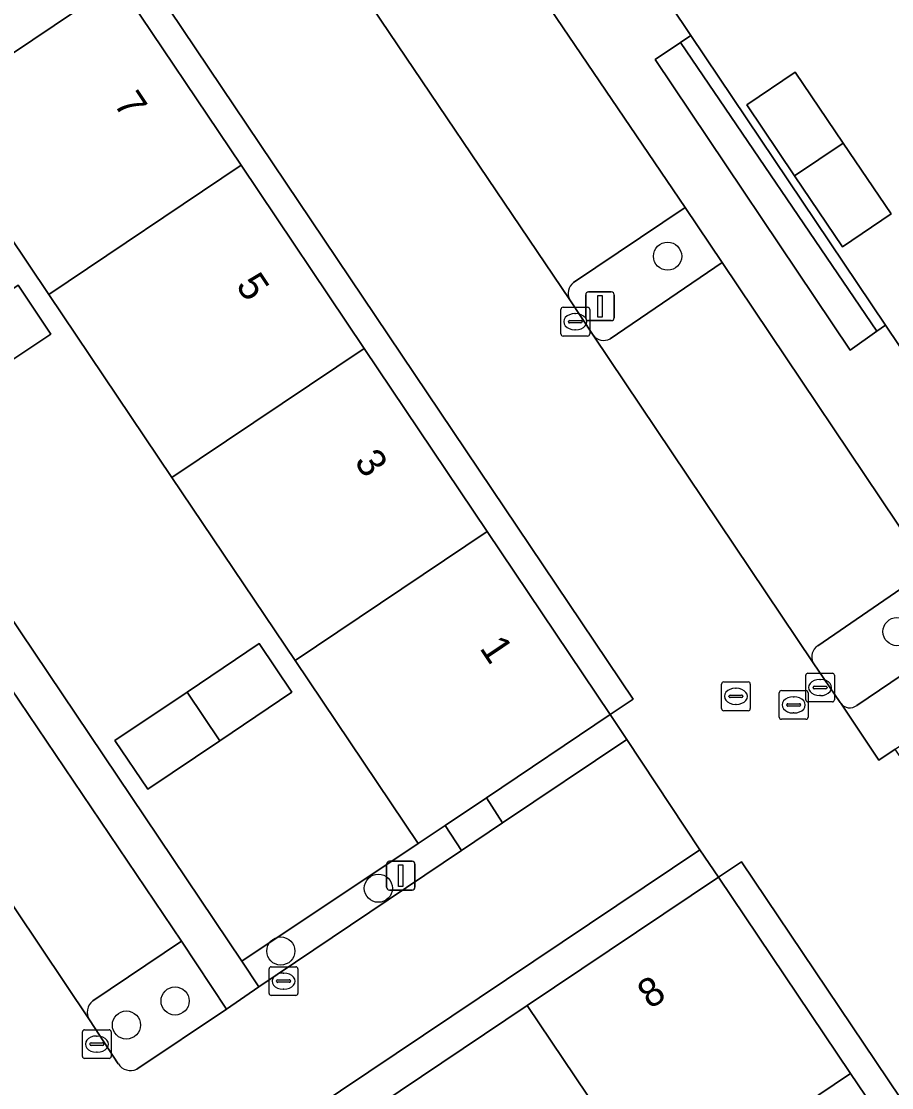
# Model space of a CAD drawing. Extents: x 158793 to 159888, y 384317 to 385256.
# Drawn here: x 159193.03 to 159223.29, y 384648.04 to 384685.12 of the extents above; entities that cross this region are included whole.
import ezdxf

# ---------------------------------------------------------------- set-up
doc = ezdxf.new("R2010")
doc.units = 0
for name, color, linetype in [('IMGEO_Boom', 7, 'Continuous'), ('IMGEO_Erf', 7, 'Continuous'), ('IMGEO_Groenvoorziening', 7, 'Continuous'), ('IMGEO_Kolk', 7, 'Continuous'), ('IMGEO_Lichtmast', 7, 'Continuous'), ('IMGEO_Pand', 7, 'Continuous'), ('IMGEO_Pand_nummerreeks', 7, 'Continuous'), ('IMGEO_Parkeervlak_open', 7, 'Continuous'), ('IMGEO_Rijbaan_lokaal_open', 7, 'Continuous'), ('IMGEO_Rioolput', 7, 'Continuous'), ('IMGEO_Voetpad_open', 7, 'Continuous')]:
    doc.layers.add(name, color=color, linetype=linetype)

msp = doc.modelspace()

# ---------------------------------------------------------------- linework, layer by layer
at = {"layer": 'IMGEO_Boom'}
for centre in [(159215.498, 384676.952), (159223.472, 384663.899), (159205.443, 384654.977), (159202.052, 384652.793), (159198.377, 384651.056), (159196.685, 384650.221)]:
    msp.add_circle(centre, 0.489, dxfattribs=at)
at = {"layer": 'IMGEO_Erf'}
msp.add_lwpolyline([(159206.677, 384706.627), (159208.403, 384704.135), (159205.089, 384701.841), (159204.867, 384701.674), (159206.536, 384699.187), (159207.999, 384697.008), (159214.865, 384686.781), (159216.307, 384684.632), (159223.073, 384674.553), (159224.542, 384672.365)], dxfattribs=at)
for points in [[(159193.99, 384675.621), (159189.711, 384681.984), (159196.396, 384686.477), (159192.579, 384692.111), (159185.929, 384687.638), (159179.282, 384683.167), (159172.635, 384678.697), (159166.005, 384674.237), (159170.09, 384668.243), (159183.846, 384677.493), (159200.696, 384652.438), (159206.826, 384656.531), (159202.548, 384662.893), (159198.269, 384669.257)], [(159221.6, 384680.886), (159223.268, 384678.423), (159221.578, 384677.282), (159219.915, 384679.745), (159218.247, 384682.214), (159219.931, 384683.349)], [(159189.03, 384670.898), (159187.893, 384672.591), (159190.41, 384674.267), (159192.927, 384675.943), (159194.058, 384674.245), (159191.541, 384672.569)], [(159198.792, 384661.798), (159201.303, 384663.485), (159202.441, 384661.791), (159199.93, 384660.104), (159197.43, 384658.425), (159196.281, 384660.111)], [(159223.263, 384632.042), (159218.972, 384638.393), (159225.667, 384642.9), (159221.858, 384648.53), (159215.217, 384644.062), (159208.576, 384639.594), (159201.934, 384635.126), (159195.293, 384630.658), (159199.409, 384624.591), (159213.158, 384633.835), (159229.995, 384608.782), (159236.106, 384612.936), (159231.832, 384619.31), (159227.558, 384625.683), (159227.452, 384625.841)]]:
    msp.add_lwpolyline(points, close=True, dxfattribs=at)
at = {"layer": 'IMGEO_Groenvoorziening'}
for points in [[(159216.307, 384684.632), (159215.943, 384684.387), (159222.777, 384674.342), (159223.073, 384674.553)], [(159215.943, 384684.387), (159215.064, 384683.793), (159221.849, 384673.683), (159222.777, 384674.342)], [(159214.075, 384660.15), (159213.504, 384661.015), (159209.198, 384658.124), (159209.761, 384657.247)], [(159208.33, 384656.284), (159207.764, 384657.161), (159206.826, 384656.531), (159200.696, 384652.438), (159201.294, 384651.549)]]:
    msp.add_lwpolyline(points, close=True, dxfattribs=at)
for points in [[(159217.389, 384676.739), (159216.104, 384678.641), (159212.231, 384676.034)], [(159213.497, 384674.084), (159217.389, 384676.739)], [(159212.099, 384675.434), (159212.912, 384674.206)], [(159224.563, 384666.045), (159220.723, 384663.409)], [(159222.071, 384661.335), (159225.982, 384663.968), (159224.563, 384666.045)], [(159220.56, 384662.818), (159221.497, 384661.435), (159221.515, 384661.409)], [(159198.595, 384653.134), (159195.518, 384651.058)], [(159197.042, 384648.683), (159200.165, 384650.771), (159198.595, 384653.134)], [(159195.402, 384650.396), (159196.404, 384648.87)]]:
    msp.add_lwpolyline(points, dxfattribs=at)
for centre, radius, start, end in [((159212.492, 384675.662), 0.454, 125.038, 210.1471), ((159213.271, 384674.464), 0.442, 215.6837, 300.7563), ((159220.96, 384663.026), 0.451, 121.7115, 207.4504), ((159221.828, 384661.638), 0.388, 216.1386, 308.6991), ((159195.82, 384650.664), 0.496, 127.4333, 212.689), ((159196.831, 384649.144), 0.507, 212.7041, 294.6238)]:
    msp.add_arc(centre, radius, start, end, dxfattribs=at)
at = {"layer": 'IMGEO_Kolk'}
for p, q in [((159211.864, 384675.175), (159212.716, 384675.175)), ((159211.789, 384674.249), (159211.789, 384675.101)), ((159212.277, 384674.955), (159212.302, 384674.955)), ((159212.79, 384675.101), (159212.79, 384674.249)), ((159212.048, 384674.669), (159212.048, 384674.681)), ((159212.486, 384674.632), (159212.088, 384674.632)), ((159212.091, 384674.718), (159212.489, 384674.718)), ((159212.532, 384674.681), (159212.532, 384674.669)), ((159212.716, 384674.175), (159211.864, 384674.175)), ((159212.3, 384674.395), (159212.275, 384674.395)), ((159220.298, 384661.528), (159220.298, 384662.38)), ((159220.373, 384662.454), (159221.225, 384662.454)), ((159220.786, 384662.234), (159220.811, 384662.234)), ((159221.299, 384662.38), (159221.299, 384661.528)), ((159220.557, 384661.948), (159220.557, 384661.96)), ((159220.995, 384661.911), (159220.597, 384661.911)), ((159220.6, 384661.997), (159220.998, 384661.997)), ((159221.041, 384661.96), (159221.041, 384661.948)), ((159221.225, 384661.454), (159220.373, 384661.454)), ((159220.809, 384661.674), (159220.784, 384661.674)), ((159201.646, 384651.322), (159201.646, 384652.174)), ((159201.721, 384652.248), (159202.573, 384652.248)), ((159202.647, 384652.174), (159202.647, 384651.322)), ((159202.134, 384652.028), (159202.159, 384652.028)), ((159201.905, 384651.742), (159201.905, 384651.754)), ((159202.343, 384651.705), (159201.945, 384651.705)), ((159201.948, 384651.791), (159202.346, 384651.791)), ((159202.157, 384651.468), (159202.132, 384651.468)), ((159202.389, 384651.754), (159202.389, 384651.742)), ((159202.573, 384651.248), (159201.721, 384651.248)), ((159195.157, 384649.131), (159195.157, 384649.983)), ((159195.232, 384650.057), (159196.084, 384650.057)), ((159196.158, 384649.983), (159196.158, 384649.131)), ((159195.459, 384649.6), (159195.857, 384649.6)), ((159195.645, 384649.837), (159195.67, 384649.837)), ((159195.416, 384649.551), (159195.416, 384649.563)), ((159195.854, 384649.514), (159195.456, 384649.514)), ((159195.668, 384649.277), (159195.643, 384649.277)), ((159195.9, 384649.563), (159195.9, 384649.551)), ((159196.084, 384649.057), (159195.232, 384649.057))]:
    msp.add_line(p, q, dxfattribs=at)
for points in [[(159211.864, 384675.175), (159212.716, 384675.175)], [(159211.789, 384674.249), (159211.789, 384675.101)], [(159212.79, 384675.101), (159212.79, 384674.249)], [(159212.716, 384674.175), (159211.864, 384674.175)], [(159220.298, 384661.528), (159220.298, 384662.38)], [(159220.373, 384662.454), (159221.225, 384662.454)], [(159221.299, 384662.38), (159221.299, 384661.528)], [(159221.225, 384661.454), (159220.373, 384661.454)], [(159201.646, 384651.322), (159201.646, 384652.174)], [(159201.721, 384652.248), (159202.573, 384652.248)], [(159202.647, 384652.174), (159202.647, 384651.322)], [(159202.573, 384651.248), (159201.721, 384651.248)], [(159195.157, 384649.131), (159195.157, 384649.983)], [(159195.232, 384650.057), (159196.084, 384650.057)], [(159196.158, 384649.983), (159196.158, 384649.131)], [(159196.084, 384649.057), (159195.232, 384649.057)]]:
    msp.add_lwpolyline(points, dxfattribs=at)
for centre, radius, start, end in [((159211.866, 384675.099), 0.0765, 91.552, 178.448), ((159211.866, 384675.099), 0.0765, 91.552, 178.448), ((159212.714, 384675.099), 0.0765, 1.552, 88.448), ((159212.714, 384675.099), 0.0765, 1.552, 88.448), ((159212.088, 384674.678), 0.0403, 85.8775, 175.7526), ((159212.085, 384674.668), 0.0366, 178.938, 274.7102), ((159212.489, 384674.675), 0.043, 264.8664, 352.4533), ((159212.493, 384674.68), 0.0386, 1.7309, 96.639), ((159211.866, 384674.251), 0.0765, 181.552, 268.448), ((159211.866, 384674.251), 0.0765, 181.552, 268.448), ((159212.714, 384674.251), 0.0765, 271.552, 358.448), ((159212.714, 384674.251), 0.0765, 271.552, 358.448), ((159220.375, 384662.378), 0.0765, 91.552, 178.448), ((159220.375, 384662.378), 0.0765, 91.552, 178.448), ((159221.223, 384662.378), 0.0765, 1.552, 88.448), ((159221.223, 384662.378), 0.0765, 1.552, 88.448), ((159220.597, 384661.957), 0.0403, 85.8775, 175.7526), ((159220.594, 384661.947), 0.0366, 178.938, 274.7102), ((159220.998, 384661.954), 0.043, 264.8664, 352.4533), ((159221.002, 384661.959), 0.0386, 1.7309, 96.639), ((159220.375, 384661.53), 0.0765, 181.552, 268.448), ((159220.375, 384661.53), 0.0765, 181.552, 268.448), ((159221.223, 384661.53), 0.0765, 271.552, 358.448), ((159221.223, 384661.53), 0.0765, 271.552, 358.448), ((159201.723, 384652.172), 0.0765, 91.552, 178.448), ((159201.723, 384652.172), 0.0765, 91.552, 178.448), ((159202.571, 384652.172), 0.0765, 1.552, 88.448), ((159202.571, 384652.172), 0.0765, 1.552, 88.448), ((159201.945, 384651.751), 0.0403, 85.8775, 175.7526), ((159201.942, 384651.741), 0.0366, 178.938, 274.7102), ((159202.346, 384651.748), 0.043, 264.8664, 352.4533), ((159202.35, 384651.753), 0.0386, 1.7309, 96.639), ((159201.723, 384651.324), 0.0765, 181.552, 268.448), ((159201.723, 384651.324), 0.0765, 181.552, 268.448), ((159202.571, 384651.324), 0.0765, 271.552, 358.448), ((159202.571, 384651.324), 0.0765, 271.552, 358.448), ((159195.234, 384649.981), 0.0765, 91.552, 178.448), ((159195.234, 384649.981), 0.0765, 91.552, 178.448), ((159196.082, 384649.981), 0.0765, 1.552, 88.448), ((159196.082, 384649.981), 0.0765, 1.552, 88.448), ((159195.456, 384649.56), 0.0403, 85.8775, 175.7526), ((159195.861, 384649.562), 0.0386, 1.7309, 96.639), ((159195.453, 384649.55), 0.0366, 178.938, 274.7102), ((159195.857, 384649.557), 0.043, 264.8664, 352.4533), ((159195.234, 384649.133), 0.0765, 181.552, 268.448), ((159195.234, 384649.133), 0.0765, 181.552, 268.448), ((159196.082, 384649.133), 0.0765, 271.552, 358.448), ((159196.082, 384649.133), 0.0765, 271.552, 358.448)]:
    msp.add_arc(centre, radius, start, end, dxfattribs=at)
for centre, major_axis, ratio, start_param, end_param in [((159212.276, 384674.675), (-0.387, 0.002), 0.722429, 4.712389, 7.853982), ((159212.301, 384674.675), (-0.39, 0.002), 0.717154, 1.570796, 4.712389), ((159220.785, 384661.954), (-0.387, 0.002), 0.722429, 4.712389, 7.853982), ((159220.81, 384661.954), (-0.39, 0.002), 0.717154, 1.570796, 4.712389), ((159202.133, 384651.748), (-0.387, 0.002), 0.722429, 4.712389, 7.853982), ((159202.158, 384651.748), (-0.39, 0.002), 0.717154, 1.570796, 4.712389), ((159195.644, 384649.557), (-0.387, 0.002), 0.722429, 4.712389, 7.853982), ((159195.669, 384649.557), (-0.39, 0.002), 0.717154, 1.570796, 4.712389)]:
    msp.add_ellipse(centre, major_axis=major_axis, ratio=ratio, start_param=start_param, end_param=end_param, dxfattribs=at)
at = {"layer": 'IMGEO_Lichtmast'}
for p, q in [((159212.651, 384674.813), (159212.651, 384675.613)), ((159212.651, 384675.613), (159212.651, 384674.813)), ((159212.751, 384675.713), (159213.541, 384675.713)), ((159213.541, 384675.713), (159212.751, 384675.713)), ((159213.641, 384675.613), (159213.641, 384674.813)), ((159213.641, 384674.813), (159213.641, 384675.613)), ((159213.541, 384674.713), (159212.751, 384674.713)), ((159212.751, 384674.713), (159213.541, 384674.713)), ((159205.826, 384655.913), (159206.616, 384655.913)), ((159206.616, 384655.913), (159205.826, 384655.913)), ((159205.726, 384655.013), (159205.726, 384655.813)), ((159205.726, 384655.813), (159205.726, 384655.013)), ((159206.716, 384655.813), (159206.716, 384655.013)), ((159206.716, 384655.013), (159206.716, 384655.813)), ((159206.616, 384654.913), (159205.826, 384654.913)), ((159205.826, 384654.913), (159206.616, 384654.913))]:
    msp.add_line(p, q, dxfattribs=at)
for points in [[(159213.071, 384675.588), (159213.221, 384675.588), (159213.221, 384674.838), (159213.071, 384674.838), (159213.071, 384675.588)], [(159206.146, 384655.788), (159206.296, 384655.788), (159206.296, 384655.038), (159206.146, 384655.038), (159206.146, 384655.788)]]:
    msp.add_lwpolyline(points, dxfattribs=at)
for centre, start, end in [((159212.751, 384675.613), 90, 180), ((159212.751, 384675.613), 90, 180), ((159213.541, 384675.613), 0, 90), ((159213.541, 384675.613), 360, 90), ((159212.751, 384674.813), 180, 270), ((159212.751, 384674.813), 180, 270), ((159213.541, 384674.813), 270, 0), ((159213.541, 384674.813), 270, 0), ((159205.826, 384655.813), 90, 180), ((159205.826, 384655.813), 90, 180), ((159206.616, 384655.813), 0, 90), ((159206.616, 384655.813), 360, 90), ((159205.826, 384655.013), 180, 270), ((159205.826, 384655.013), 180, 270), ((159206.616, 384655.013), 270, 0), ((159206.616, 384655.013), 270, 0)]:
    msp.add_arc(centre, 0.1, start, end, dxfattribs=at)
at = {"layer": 'IMGEO_Pand'}
for points in [[(159196.396, 384686.477), (159189.711, 384681.984), (159193.99, 384675.621), (159200.673, 384680.112)], [(159219.931, 384683.349), (159218.247, 384682.214), (159219.915, 384679.745), (159221.6, 384680.886)], [(159221.6, 384680.886), (159219.915, 384679.745), (159221.578, 384677.282), (159223.268, 384678.423)], [(159200.673, 384680.112), (159193.99, 384675.621), (159198.269, 384669.257), (159204.95, 384673.746)], [(159192.927, 384675.943), (159190.41, 384674.267), (159191.541, 384672.569), (159194.058, 384674.245)], [(159204.95, 384673.746), (159198.269, 384669.257), (159202.548, 384662.893), (159209.227, 384667.381)], [(159209.227, 384667.381), (159202.548, 384662.893), (159206.826, 384656.531), (159207.764, 384657.161), (159209.198, 384658.124), (159213.504, 384661.015)], [(159202.441, 384661.791), (159201.303, 384663.485), (159198.792, 384661.798), (159199.93, 384660.104)], [(159199.93, 384660.104), (159198.792, 384661.798), (159196.281, 384660.111), (159197.43, 384658.425)], [(159217.267, 384655.359), (159210.62, 384650.895), (159215.217, 384644.062), (159221.858, 384648.53)], [(159210.62, 384650.895), (159203.975, 384646.432), (159208.576, 384639.594), (159215.217, 384644.062)]]:
    msp.add_lwpolyline(points, close=True, dxfattribs=at)
at = {"layer": 'IMGEO_Parkeervlak_open'}
for points in [[(159212.231, 384676.034), (159216.104, 384678.641), (159208.88, 384689.312)], [(159204.397, 384686.85), (159212.099, 384675.434)], [(159217.389, 384676.739), (159213.497, 384674.084)], [(159220.723, 384663.409), (159224.563, 384666.045), (159217.389, 384676.739)], [(159212.912, 384674.206), (159220.56, 384662.818)], [(159195.518, 384651.058), (159198.595, 384653.134), (159191.394, 384663.8)], [(159187.731, 384661.843), (159195.402, 384650.396)]]:
    msp.add_lwpolyline(points, dxfattribs=at)
for centre, radius, start, end in [((159212.492, 384675.662), 0.454, 125.038, 210.1471), ((159213.271, 384674.464), 0.442, 215.6837, 300.7563), ((159220.96, 384663.026), 0.451, 121.7115, 207.4504), ((159195.82, 384650.664), 0.496, 127.4333, 212.689)]:
    msp.add_arc(centre, radius, start, end, dxfattribs=at)
at = {"layer": 'IMGEO_Rijbaan_lokaal_open'}
for points in [[(159212.099, 384675.434), (159204.397, 384686.85), (159203.61, 384688.038), (159195.921, 384699.453), (159195.02, 384700.822)], [(159188.783, 384699.493), (159214.301, 384661.55), (159213.504, 384661.015), (159214.075, 384660.15), (159216.618, 384656.317), (159217.267, 384655.359), (159218.072, 384655.9), (159243.588, 384617.955)], [(159231.807, 384647.301), (159227.961, 384653.066), (159223.405, 384659.813), (159222.843, 384659.434), (159221.515, 384661.409), (159221.497, 384661.435), (159220.56, 384662.818), (159212.912, 384674.206), (159212.099, 384675.434)], [(159195.402, 384650.396), (159187.731, 384661.843), (159187.169, 384662.733), (159180.879, 384672.059), (159180.277, 384672.944)], [(159176.084, 384629.066), (159188.769, 384637.646), (159216.618, 384656.317), (159214.075, 384660.15), (159209.761, 384657.247), (159208.33, 384656.284), (159201.294, 384651.549), (159200.165, 384650.771), (159197.042, 384648.683)], [(159196.404, 384648.87), (159195.402, 384650.396)]]:
    msp.add_lwpolyline(points, dxfattribs=at)
msp.add_arc((159196.831, 384649.144), 0.507, 212.7041, 294.6238, dxfattribs=at)
at = {"layer": 'IMGEO_Rioolput'}
for p, q in [((159217.372, 384661.223), (159217.372, 384662.075)), ((159217.447, 384662.149), (159218.299, 384662.149)), ((159217.86, 384661.929), (159217.885, 384661.929)), ((159218.373, 384662.075), (159218.373, 384661.223)), ((159219.454, 384661.85), (159220.306, 384661.85)), ((159217.631, 384661.643), (159217.631, 384661.655)), ((159218.069, 384661.606), (159217.671, 384661.606)), ((159217.674, 384661.692), (159218.072, 384661.692)), ((159218.115, 384661.655), (159218.115, 384661.643)), ((159219.379, 384660.924), (159219.379, 384661.776)), ((159219.867, 384661.63), (159219.892, 384661.63)), ((159220.38, 384661.776), (159220.38, 384660.924)), ((159218.299, 384661.149), (159217.447, 384661.149)), ((159217.883, 384661.369), (159217.858, 384661.369)), ((159219.638, 384661.344), (159219.638, 384661.356)), ((159220.076, 384661.307), (159219.678, 384661.307)), ((159219.681, 384661.393), (159220.079, 384661.393)), ((159219.89, 384661.07), (159219.865, 384661.07)), ((159220.122, 384661.356), (159220.122, 384661.344)), ((159220.306, 384660.85), (159219.454, 384660.85))]:
    msp.add_line(p, q, dxfattribs=at)
for points in [[(159217.372, 384661.223), (159217.372, 384662.075)], [(159217.447, 384662.149), (159218.299, 384662.149)], [(159218.373, 384662.075), (159218.373, 384661.223)], [(159219.454, 384661.85), (159220.306, 384661.85)], [(159219.379, 384660.924), (159219.379, 384661.776)], [(159220.38, 384661.776), (159220.38, 384660.924)], [(159218.299, 384661.149), (159217.447, 384661.149)], [(159220.306, 384660.85), (159219.454, 384660.85)]]:
    msp.add_lwpolyline(points, dxfattribs=at)
for centre, radius, start, end in [((159217.449, 384662.073), 0.0765, 91.552, 178.448), ((159217.449, 384662.073), 0.0765, 91.552, 178.448), ((159218.297, 384662.073), 0.0765, 1.552, 88.448), ((159218.297, 384662.073), 0.0765, 1.552, 88.448), ((159219.456, 384661.774), 0.0765, 91.552, 178.448), ((159219.456, 384661.774), 0.0765, 91.552, 178.448), ((159220.304, 384661.774), 0.0765, 1.552, 88.448), ((159220.304, 384661.774), 0.0765, 1.552, 88.448), ((159217.671, 384661.652), 0.0403, 85.8775, 175.7526), ((159217.668, 384661.642), 0.0366, 178.938, 274.7102), ((159218.072, 384661.649), 0.043, 264.8664, 352.4533), ((159218.076, 384661.654), 0.0386, 1.7309, 96.639), ((159217.449, 384661.225), 0.0765, 181.552, 268.448), ((159217.449, 384661.225), 0.0765, 181.552, 268.448), ((159218.297, 384661.225), 0.0765, 271.552, 358.448), ((159218.297, 384661.225), 0.0765, 271.552, 358.448), ((159219.678, 384661.353), 0.0403, 85.8775, 175.7526), ((159219.675, 384661.343), 0.0366, 178.938, 274.7102), ((159220.079, 384661.35), 0.043, 264.8664, 352.4533), ((159220.083, 384661.355), 0.0386, 1.7309, 96.639), ((159219.456, 384660.926), 0.0765, 181.552, 268.448), ((159219.456, 384660.926), 0.0765, 181.552, 268.448), ((159220.304, 384660.926), 0.0765, 271.552, 358.448), ((159220.304, 384660.926), 0.0765, 271.552, 358.448)]:
    msp.add_arc(centre, radius, start, end, dxfattribs=at)
for centre, major_axis, ratio, start_param, end_param in [((159217.859, 384661.649), (-0.387, 0.002), 0.722429, 4.712389, 7.853982), ((159217.884, 384661.649), (-0.39, 0.002), 0.717154, 1.570796, 4.712389), ((159219.866, 384661.35), (-0.387, 0.002), 0.722429, 4.712389, 7.853982), ((159219.891, 384661.35), (-0.39, 0.002), 0.717154, 1.570796, 4.712389)]:
    msp.add_ellipse(centre, major_axis=major_axis, ratio=ratio, start_param=start_param, end_param=end_param, dxfattribs=at)
at = {"layer": 'IMGEO_Voetpad_open'}
for points in [[(159200.688, 384705.155), (159199.041, 384704.037), (159200.413, 384702.012), (159207.623, 384691.274), (159208.88, 384689.312), (159216.104, 384678.641), (159217.389, 384676.739), (159224.563, 384666.045), (159225.982, 384663.968), (159222.071, 384661.335)], [(159224.542, 384672.365), (159223.073, 384674.553), (159222.777, 384674.342), (159221.849, 384673.683), (159215.064, 384683.793), (159215.943, 384684.387), (159216.307, 384684.632), (159214.865, 384686.781), (159214.489, 384686.539), (159213.599, 384685.967), (159206.757, 384696.182), (159207.559, 384696.715), (159207.999, 384697.008), (159206.536, 384699.187), (159206.227, 384698.971), (159205.306, 384698.33), (159201.114, 384704.521)], [(159191.394, 384663.8), (159198.595, 384653.134), (159200.165, 384650.771), (159201.294, 384651.549), (159200.696, 384652.438), (159183.846, 384677.493)], [(159221.515, 384661.409), (159222.843, 384659.434), (159223.405, 384659.813), (159236.861, 384668.877), (159238.906, 384665.665), (159241.027, 384667.088), (159239.783, 384668.942), (159238.901, 384670.278), (159241.796, 384672.189), (159242.671, 384670.925), (159245.283, 384667.048), (159245.495, 384666.734), (159244.077, 384665.779), (159246.737, 384661.815), (159249.653, 384657.469), (159251.075, 384658.43), (159252.384, 384656.493), (159254.516, 384653.338), (159253.085, 384652.381), (159255.177, 384649.253), (159258.011, 384645.015)], [(159203.975, 384646.432), (159210.62, 384650.895), (159217.267, 384655.359), (159216.618, 384656.317), (159188.769, 384637.646)]]:
    msp.add_lwpolyline(points, dxfattribs=at)
for points in [[(159188.783, 384699.493), (159187.994, 384698.93), (159192.579, 384692.111), (159196.396, 384686.477), (159200.673, 384680.112), (159204.95, 384673.746), (159209.227, 384667.381), (159213.504, 384661.015), (159214.301, 384661.55)], [(159209.198, 384658.124), (159207.764, 384657.161), (159208.33, 384656.284), (159209.761, 384657.247)], [(159217.267, 384655.359), (159221.858, 384648.53), (159225.667, 384642.9), (159229.945, 384636.53), (159232.412, 384632.856), (159234.223, 384630.159), (159238.501, 384623.789), (159242.779, 384617.418), (159243.588, 384617.955), (159218.072, 384655.9)]]:
    msp.add_lwpolyline(points, close=True, dxfattribs=at)
msp.add_arc((159221.828, 384661.638), 0.388, 216.1386, 308.6991, dxfattribs=at)

# ---------------------------------------------------------------- texts
at = {"layer": 'IMGEO_Pand_nummerreeks'}
for s, rotation, p in [('7', 303.896, (159196.22, 384682.257)), ('5', 303.896, (159200.468, 384675.935)), ('3', 303.896, (159204.584, 384669.808)), ('1', 303.896, (159208.94, 384663.325)), ('8', 33.8905, (159214.892, 384650.753))]:
    msp.add_text(s, height=1, rotation=rotation, dxfattribs=at).set_placement(p)

doc.saveas('drawing.dxf')
